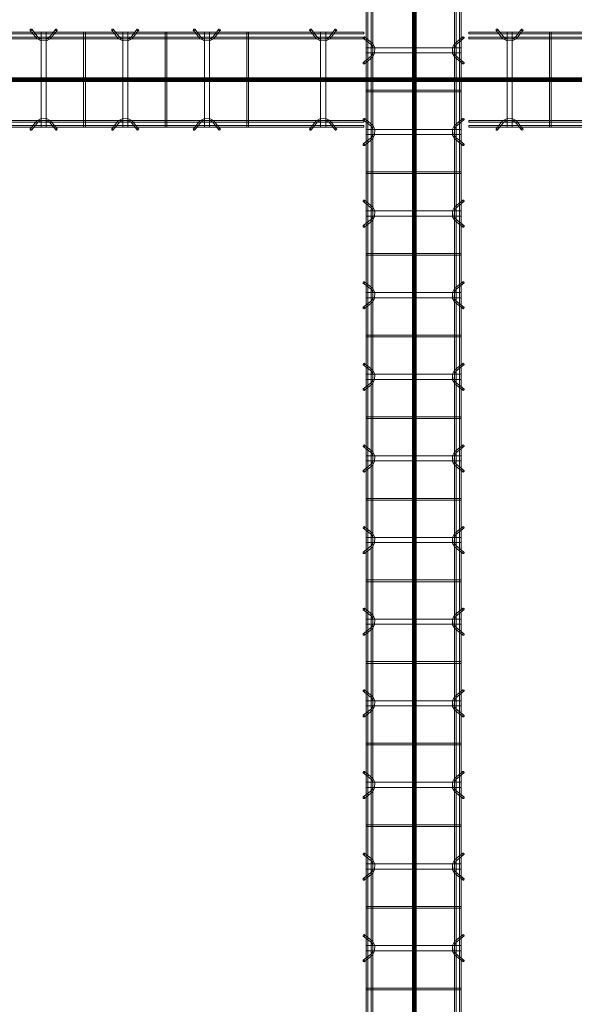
# Model space of a CAD drawing. Header units: inches. Extents: x -4136 to 1945, y -6639 to 12387.
# Tile 517 of 656: x -2722 to -2640, y 11555 to 11700. Entities that reach past the tile are written whole.
import ezdxf

# ---------------------------------------------------------------- set-up
doc = ezdxf.new("R2010")
doc.units = ezdxf.units.IN
doc.header["$MEASUREMENT"] = 0
doc.layers.add('A-GENM', color=7, linetype='Continuous', lineweight=9)
doc.layers.add('S-BEAM', color=7, linetype='Continuous', lineweight=9)

# ---------------------------------------------------------------- blocks, each defined once
blk = doc.blocks.new('Dowel bar assembly - Dowel bar assembly-669756-SLAB ON GROUND JOINTS')
at = {"layer": 'S-BEAM', "color": 253, "true_color": 0xaaaaaa}
for p, q in [((2175, 1.98), (0, 1.98)), ((0, 1.72), (2175, 1.72)), ((1655.87, 1.99), (1655.87, -12.01)), ((1656.13, 1.99), (1655.87, 1.99)), ((1655.87, 1.99), (1656.13, 1.99)), ((1656.13, -12.01), (1656.13, 1.99)), ((1660.02, 2.23), (1660.97, 1.03)), ((1661.18, 1.19), (1660.23, 2.39)), ((1661.62, 1.99), (1661.62, -12.01)), ((1662.38, 1.99), (1661.62, 1.99)), ((1661.62, 1.99), (1662.38, 1.99)), ((1662.38, -12.01), (1662.38, 1.99)), ((1663.76, 2.39), (1662.81, 1.19)), ((1663.01, 1.03), (1663.96, 2.23)), ((1667.87, 1.99), (1667.87, -12.01)), ((1668.13, 1.99), (1667.87, 1.99)), ((1667.87, 1.99), (1668.13, 1.99)), ((1668.13, -12.01), (1668.13, 1.99)), ((1672.02, 2.23), (1672.97, 1.03)), ((1673.18, 1.19), (1672.23, 2.39)), ((1673.62, 1.99), (1673.62, -12.01)), ((1674.38, 1.99), (1673.62, 1.99)), ((1673.62, 1.99), (1674.38, 1.99)), ((1674.38, -12.01), (1674.38, 1.99)), ((1675.76, 2.39), (1674.81, 1.19)), ((1675.01, 1.03), (1675.96, 2.23)), ((1679.87, 1.99), (1679.87, -12.01)), ((1680.13, 1.99), (1679.87, 1.99)), ((1679.87, 1.99), (1680.13, 1.99)), ((1680.13, -12.01), (1680.13, 1.99)), ((1684.02, 2.23), (1684.97, 1.03)), ((1685.18, 1.19), (1684.23, 2.39)), ((1685.62, 1.99), (1685.62, -12.01)), ((1686.38, 1.99), (1685.62, 1.99)), ((1685.62, 1.99), (1686.38, 1.99)), ((1686.38, -12.01), (1686.38, 1.99)), ((1687.76, 2.39), (1686.81, 1.19)), ((1687.01, 1.03), (1687.96, 2.23)), ((1691.87, 1.99), (1691.87, -12.01)), ((1692.13, 1.99), (1691.87, 1.99)), ((1691.87, 1.99), (1692.13, 1.99)), ((1692.13, -12.01), (1692.13, 1.99)), ((1696.02, 2.23), (1696.97, 1.03)), ((1697.18, 1.19), (1696.23, 2.39)), ((1697.62, 1.99), (1697.62, -12.01)), ((1698.38, 1.99), (1697.62, 1.99)), ((1697.62, 1.99), (1698.38, 1.99)), ((1698.38, -12.01), (1698.38, 1.99)), ((1699.76, 2.39), (1698.81, 1.19)), ((1699.01, 1.03), (1699.96, 2.23)), ((1703.87, 1.99), (1703.87, -12.01)), ((1704.13, 1.99), (1703.87, 1.99)), ((1703.87, 1.99), (1704.13, 1.99)), ((1704.13, -12.01), (1704.13, 1.99)), ((1708.02, 2.23), (1708.97, 1.03)), ((1709.18, 1.19), (1708.23, 2.39)), ((1709.62, 1.99), (1709.62, -12.01)), ((1710.38, 1.99), (1709.62, 1.99)), ((1709.62, 1.99), (1710.38, 1.99)), ((1710.38, -12.01), (1710.38, 1.99)), ((1711.76, 2.39), (1710.81, 1.19)), ((1711.01, 1.03), (1711.96, 2.23)), ((1715.87, 1.99), (1715.87, -12.01)), ((1716.13, 1.99), (1715.87, 1.99)), ((1715.87, 1.99), (1716.13, 1.99)), ((1716.13, -12.01), (1716.13, 1.99)), ((1720.02, 2.23), (1720.97, 1.03)), ((1721.18, 1.19), (1720.23, 2.39)), ((1721.62, 1.99), (1721.62, -12.01)), ((1722.38, 1.99), (1721.62, 1.99)), ((1721.62, 1.99), (1722.38, 1.99)), ((1722.38, -12.01), (1722.38, 1.99)), ((1723.76, 2.39), (1722.81, 1.19)), ((1723.01, 1.03), (1723.96, 2.23)), ((1727.87, 1.99), (1727.87, -12.01)), ((1728.13, 1.99), (1727.87, 1.99)), ((1727.87, 1.99), (1728.13, 1.99)), ((1728.13, -12.01), (1728.13, 1.99)), ((1732.02, 2.23), (1732.97, 1.03)), ((1733.18, 1.19), (1732.23, 2.39)), ((1733.62, 1.99), (1733.62, -12.01)), ((1734.38, 1.99), (1733.62, 1.99)), ((1733.62, 1.99), (1734.38, 1.99)), ((1734.38, -12.01), (1734.38, 1.99)), ((1735.76, 2.39), (1734.81, 1.19)), ((1735.01, 1.03), (1735.96, 2.23)), ((1739.87, 1.99), (1739.87, -12.01)), ((1740.13, 1.99), (1739.87, 1.99)), ((1739.87, 1.99), (1740.13, 1.99)), ((1740.13, -12.01), (1740.13, 1.99)), ((1744.02, 2.23), (1744.97, 1.03)), ((1745.18, 1.19), (1744.23, 2.39)), ((1745.62, 1.99), (1745.62, -12.01)), ((1746.38, 1.99), (1745.62, 1.99)), ((1745.62, 1.99), (1746.38, 1.99)), ((1746.38, -12.01), (1746.38, 1.99)), ((1747.76, 2.39), (1746.81, 1.19)), ((1747.01, 1.03), (1747.96, 2.23)), ((1751.87, 1.99), (1751.87, -12.01)), ((1752.13, 1.99), (1751.87, 1.99)), ((1751.87, 1.99), (1752.13, 1.99)), ((1752.13, -12.01), (1752.13, 1.99)), ((1756.02, 2.23), (1756.97, 1.03)), ((1757.18, 1.19), (1756.23, 2.39)), ((1757.62, 1.99), (1757.62, -12.01)), ((1758.38, 1.99), (1757.62, 1.99)), ((1757.62, 1.99), (1758.38, 1.99)), ((1758.38, -12.01), (1758.38, 1.99)), ((1759.76, 2.39), (1758.81, 1.19)), ((1759.01, 1.03), (1759.96, 2.23)), ((1763.87, 1.99), (1763.87, -12.01)), ((1764.13, 1.99), (1763.87, 1.99)), ((1763.87, 1.99), (1764.13, 1.99)), ((1764.13, -12.01), (1764.13, 1.99)), ((1768.02, 2.23), (1768.97, 1.03)), ((1769.18, 1.19), (1768.23, 2.39)), ((1769.62, 1.99), (1769.62, -12.01)), ((1770.38, 1.99), (1769.62, 1.99)), ((1769.62, 1.99), (1770.38, 1.99)), ((1770.38, -12.01), (1770.38, 1.99)), ((1771.76, 2.39), (1770.81, 1.19)), ((1771.01, 1.03), (1771.96, 2.23)), ((1775.87, 1.99), (1775.87, -12.01)), ((1776.13, 1.99), (1775.87, 1.99)), ((1775.87, 1.99), (1776.13, 1.99)), ((1776.13, -12.01), (1776.13, 1.99)), ((1780.02, 2.23), (1780.97, 1.03)), ((1781.18, 1.19), (1780.23, 2.39)), ((1781.62, 1.99), (1781.62, -12.01)), ((1782.38, 1.99), (1781.62, 1.99)), ((1781.62, 1.99), (1782.38, 1.99)), ((1782.38, -12.01), (1782.38, 1.99)), ((1783.76, 2.39), (1782.81, 1.19)), ((1783.01, 1.03), (1783.96, 2.23)), ((1787.87, 1.99), (1787.87, -12.01)), ((1788.13, 1.99), (1787.87, 1.99)), ((1787.87, 1.99), (1788.13, 1.99)), ((1788.13, -12.01), (1788.13, 1.99)), ((1792.02, 2.23), (1792.97, 1.03)), ((1793.18, 1.19), (1792.23, 2.39)), ((1793.62, 1.99), (1793.62, -12.01)), ((1794.38, 1.99), (1793.62, 1.99)), ((1793.62, 1.99), (1794.38, 1.99)), ((1794.38, -12.01), (1794.38, 1.99)), ((1795.76, 2.39), (1794.81, 1.19)), ((1795.01, 1.03), (1795.96, 2.23)), ((2175, 1.25), (0, 1.25)), ((0, 0.99), (2175, 0.99)), ((2175, -11.01), (0, -11.01)), ((0, -11.27), (2175, -11.27)), ((1660.97, -11.05), (1660.02, -12.25)), ((1660.23, -12.41), (1661.18, -11.21)), ((1662.81, -11.21), (1663.76, -12.41)), ((1663.96, -12.25), (1663.01, -11.05)), ((1672.97, -11.05), (1672.02, -12.25)), ((1672.23, -12.41), (1673.18, -11.21)), ((1674.81, -11.21), (1675.76, -12.41)), ((1675.96, -12.25), (1675.01, -11.05)), ((1684.97, -11.05), (1684.02, -12.25)), ((1684.23, -12.41), (1685.18, -11.21)), ((1686.81, -11.21), (1687.76, -12.41)), ((1687.96, -12.25), (1687.01, -11.05)), ((1696.97, -11.05), (1696.02, -12.25)), ((1696.23, -12.41), (1697.18, -11.21)), ((1698.81, -11.21), (1699.76, -12.41)), ((1699.96, -12.25), (1699.01, -11.05)), ((1708.97, -11.05), (1708.02, -12.25)), ((1708.23, -12.41), (1709.18, -11.21)), ((1710.81, -11.21), (1711.76, -12.41)), ((1711.96, -12.25), (1711.01, -11.05)), ((1720.97, -11.05), (1720.02, -12.25)), ((1720.23, -12.41), (1721.18, -11.21)), ((1722.81, -11.21), (1723.76, -12.41)), ((1723.96, -12.25), (1723.01, -11.05)), ((1732.97, -11.05), (1732.02, -12.25)), ((1732.23, -12.41), (1733.18, -11.21)), ((1734.81, -11.21), (1735.76, -12.41)), ((1735.96, -12.25), (1735.01, -11.05)), ((1744.97, -11.05), (1744.02, -12.25)), ((1744.23, -12.41), (1745.18, -11.21)), ((1746.81, -11.21), (1747.76, -12.41)), ((1747.96, -12.25), (1747.01, -11.05)), ((1756.97, -11.05), (1756.02, -12.25)), ((1756.23, -12.41), (1757.18, -11.21)), ((1758.81, -11.21), (1759.76, -12.41)), ((1759.96, -12.25), (1759.01, -11.05)), ((1768.97, -11.05), (1768.02, -12.25)), ((1768.23, -12.41), (1769.18, -11.21)), ((1770.81, -11.21), (1771.76, -12.41)), ((1771.96, -12.25), (1771.01, -11.05)), ((1780.97, -11.05), (1780.02, -12.25)), ((1780.23, -12.41), (1781.18, -11.21)), ((1782.81, -11.21), (1783.76, -12.41)), ((1783.96, -12.25), (1783.01, -11.05)), ((1792.97, -11.05), (1792.02, -12.25)), ((1792.23, -12.41), (1793.18, -11.21)), ((1794.81, -11.21), (1795.76, -12.41)), ((1795.96, -12.25), (1795.01, -11.05)), ((2175, -11.74), (0, -11.74)), ((0, -12), (2175, -12)), ((1656.13, -12.01), (1655.87, -12.01)), ((1655.87, -12.01), (1656.13, -12.01)), ((1662.38, -12.01), (1661.62, -12.01)), ((1661.62, -12.01), (1662.38, -12.01)), ((1668.13, -12.01), (1667.87, -12.01)), ((1667.87, -12.01), (1668.13, -12.01)), ((1674.38, -12.01), (1673.62, -12.01)), ((1673.62, -12.01), (1674.38, -12.01)), ((1680.13, -12.01), (1679.87, -12.01)), ((1679.87, -12.01), (1680.13, -12.01)), ((1686.38, -12.01), (1685.62, -12.01)), ((1685.62, -12.01), (1686.38, -12.01)), ((1692.13, -12.01), (1691.87, -12.01)), ((1691.87, -12.01), (1692.13, -12.01)), ((1698.38, -12.01), (1697.62, -12.01)), ((1697.62, -12.01), (1698.38, -12.01)), ((1704.13, -12.01), (1703.87, -12.01)), ((1703.87, -12.01), (1704.13, -12.01)), ((1710.38, -12.01), (1709.62, -12.01)), ((1709.62, -12.01), (1710.38, -12.01)), ((1716.13, -12.01), (1715.87, -12.01)), ((1715.87, -12.01), (1716.13, -12.01)), ((1722.38, -12.01), (1721.62, -12.01)), ((1721.62, -12.01), (1722.38, -12.01)), ((1728.13, -12.01), (1727.87, -12.01)), ((1727.87, -12.01), (1728.13, -12.01)), ((1734.38, -12.01), (1733.62, -12.01)), ((1733.62, -12.01), (1734.38, -12.01)), ((1740.13, -12.01), (1739.87, -12.01)), ((1739.87, -12.01), (1740.13, -12.01)), ((1746.38, -12.01), (1745.62, -12.01)), ((1745.62, -12.01), (1746.38, -12.01)), ((1752.13, -12.01), (1751.87, -12.01)), ((1751.87, -12.01), (1752.13, -12.01)), ((1758.38, -12.01), (1757.62, -12.01)), ((1757.62, -12.01), (1758.38, -12.01)), ((1764.13, -12.01), (1763.87, -12.01)), ((1763.87, -12.01), (1764.13, -12.01)), ((1770.38, -12.01), (1769.62, -12.01)), ((1769.62, -12.01), (1770.38, -12.01)), ((1776.13, -12.01), (1775.87, -12.01)), ((1775.87, -12.01), (1776.13, -12.01)), ((1782.38, -12.01), (1781.62, -12.01)), ((1781.62, -12.01), (1782.38, -12.01)), ((1788.13, -12.01), (1787.87, -12.01)), ((1787.87, -12.01), (1788.13, -12.01)), ((1794.38, -12.01), (1793.62, -12.01)), ((1793.62, -12.01), (1794.38, -12.01))]:
    blk.add_line(p, q, dxfattribs=at)
at = {"layer": 'S-BEAM', "color": 253, "true_color": 0xaaaaaa, "flags": 128}
for points in [[(1660.97, 1.03), (1661.53, 0.73), (1662.39, 0.72), (1662.97, 0.99), (1663.01, 1.03)], [(1661.18, 1.19), (1661.62, 0.97), (1662.38, 0.98), (1662.81, 1.19)], [(1672.97, 1.03), (1673.53, 0.73), (1674.39, 0.72), (1674.97, 0.99), (1675.01, 1.03)], [(1673.18, 1.19), (1673.62, 0.97), (1674.38, 0.98), (1674.81, 1.19)], [(1684.97, 1.03), (1685.53, 0.73), (1686.39, 0.72), (1686.97, 0.99), (1687.01, 1.03)], [(1685.18, 1.19), (1685.62, 0.97), (1686.38, 0.98), (1686.81, 1.19)], [(1696.97, 1.03), (1697.53, 0.73), (1698.39, 0.72), (1698.97, 0.99), (1699.01, 1.03)], [(1697.18, 1.19), (1697.62, 0.97), (1698.38, 0.98), (1698.81, 1.19)], [(1708.97, 1.03), (1709.53, 0.73), (1710.39, 0.72), (1710.97, 0.99), (1711.01, 1.03)], [(1709.18, 1.19), (1709.62, 0.97), (1710.38, 0.98), (1710.81, 1.19)], [(1720.97, 1.03), (1721.53, 0.73), (1722.39, 0.72), (1722.97, 0.99), (1723.01, 1.03)], [(1721.18, 1.19), (1721.62, 0.97), (1722.38, 0.98), (1722.81, 1.19)], [(1732.97, 1.03), (1733.53, 0.73), (1734.39, 0.72), (1734.97, 0.99), (1735.01, 1.03)], [(1733.18, 1.19), (1733.62, 0.97), (1734.38, 0.98), (1734.81, 1.19)], [(1744.97, 1.03), (1745.53, 0.73), (1746.39, 0.72), (1746.97, 0.99), (1747.01, 1.03)], [(1745.18, 1.19), (1745.62, 0.97), (1746.38, 0.98), (1746.81, 1.19)], [(1756.97, 1.03), (1757.53, 0.73), (1758.39, 0.72), (1758.97, 0.99), (1759.01, 1.03)], [(1757.18, 1.19), (1757.62, 0.97), (1758.38, 0.98), (1758.81, 1.19)], [(1768.97, 1.03), (1769.53, 0.73), (1770.39, 0.72), (1770.97, 0.99), (1771.01, 1.03)], [(1769.18, 1.19), (1769.62, 0.97), (1770.38, 0.98), (1770.81, 1.19)], [(1780.97, 1.03), (1781.53, 0.73), (1782.39, 0.72), (1782.97, 0.99), (1783.01, 1.03)], [(1781.18, 1.19), (1781.62, 0.97), (1782.38, 0.98), (1782.81, 1.19)], [(1792.97, 1.03), (1793.53, 0.73), (1794.39, 0.72), (1794.97, 0.99), (1795.01, 1.03)], [(1793.18, 1.19), (1793.62, 0.97), (1794.38, 0.98), (1794.81, 1.19)], [(1660.97, -11.05), (1661.53, -10.75), (1662.39, -10.74), (1662.97, -11.01), (1663.01, -11.05)], [(1661.18, -11.21), (1661.62, -10.99), (1662.38, -11), (1662.81, -11.21)], [(1672.97, -11.05), (1673.53, -10.75), (1674.39, -10.74), (1674.97, -11.01), (1675.01, -11.05)], [(1673.18, -11.21), (1673.62, -10.99), (1674.38, -11), (1674.81, -11.21)], [(1684.97, -11.05), (1685.53, -10.75), (1686.39, -10.74), (1686.97, -11.01), (1687.01, -11.05)], [(1685.18, -11.21), (1685.62, -10.99), (1686.38, -11), (1686.81, -11.21)], [(1696.97, -11.05), (1697.53, -10.75), (1698.39, -10.74), (1698.97, -11.01), (1699.01, -11.05)], [(1697.18, -11.21), (1697.62, -10.99), (1698.38, -11), (1698.81, -11.21)], [(1708.97, -11.05), (1709.53, -10.75), (1710.39, -10.74), (1710.97, -11.01), (1711.01, -11.05)], [(1709.18, -11.21), (1709.62, -10.99), (1710.38, -11), (1710.81, -11.21)], [(1720.97, -11.05), (1721.53, -10.75), (1722.39, -10.74), (1722.97, -11.01), (1723.01, -11.05)], [(1721.18, -11.21), (1721.62, -10.99), (1722.38, -11), (1722.81, -11.21)], [(1732.97, -11.05), (1733.53, -10.75), (1734.39, -10.74), (1734.97, -11.01), (1735.01, -11.05)], [(1733.18, -11.21), (1733.62, -10.99), (1734.38, -11), (1734.81, -11.21)], [(1744.97, -11.05), (1745.53, -10.75), (1746.39, -10.74), (1746.97, -11.01), (1747.01, -11.05)], [(1745.18, -11.21), (1745.62, -10.99), (1746.38, -11), (1746.81, -11.21)], [(1756.97, -11.05), (1757.53, -10.75), (1758.39, -10.74), (1758.97, -11.01), (1759.01, -11.05)], [(1757.18, -11.21), (1757.62, -10.99), (1758.38, -11), (1758.81, -11.21)], [(1768.97, -11.05), (1769.53, -10.75), (1770.39, -10.74), (1770.97, -11.01), (1771.01, -11.05)], [(1769.18, -11.21), (1769.62, -10.99), (1770.38, -11), (1770.81, -11.21)], [(1780.97, -11.05), (1781.53, -10.75), (1782.39, -10.74), (1782.97, -11.01), (1783.01, -11.05)], [(1781.18, -11.21), (1781.62, -10.99), (1782.38, -11), (1782.81, -11.21)], [(1792.97, -11.05), (1793.53, -10.75), (1794.39, -10.74), (1794.97, -11.01), (1795.01, -11.05)], [(1793.18, -11.21), (1793.62, -10.99), (1794.38, -11), (1794.81, -11.21)]]:
    blk.add_lwpolyline(points, dxfattribs=at)
at = {"layer": 'S-BEAM', "color": 253, "true_color": 0xaaaaaa}
for centre, major_axis, start_param, end_param in [((1660.12, 2.31), (0.101, 0.08), 5.709265, 8.850858), ((1660.12, 2.31), (0.101, 0.08), 2.567673, 5.709265), ((1663.86, 2.31), (-0.101, 0.08), 3.715513, 6.857105), ((1663.86, 2.31), (-0.101, 0.08), 0.57392, 3.715513), ((1672.12, 2.31), (0.101, 0.08), 5.709265, 8.850858), ((1672.12, 2.31), (0.101, 0.08), 2.567673, 5.709265), ((1675.86, 2.31), (-0.101, 0.08), 3.715513, 6.857105), ((1675.86, 2.31), (-0.101, 0.08), 0.57392, 3.715513), ((1684.12, 2.31), (0.101, 0.08), 5.709265, 8.850858), ((1684.12, 2.31), (0.101, 0.08), 2.567673, 5.709265), ((1687.86, 2.31), (-0.101, 0.08), 3.715513, 6.857105), ((1687.86, 2.31), (-0.101, 0.08), 0.57392, 3.715513), ((1696.12, 2.31), (0.101, 0.08), 5.709265, 8.850858), ((1696.12, 2.31), (0.101, 0.08), 2.567673, 5.709265), ((1699.86, 2.31), (-0.101, 0.08), 3.715513, 6.857105), ((1699.86, 2.31), (-0.101, 0.08), 0.57392, 3.715513), ((1708.12, 2.31), (0.101, 0.08), 5.709265, 8.850858), ((1708.12, 2.31), (0.101, 0.08), 2.567673, 5.709265), ((1711.86, 2.31), (-0.101, 0.08), 3.715513, 6.857105), ((1711.86, 2.31), (-0.101, 0.08), 0.57392, 3.715513), ((1720.12, 2.31), (0.101, 0.08), 5.709265, 8.850858), ((1720.12, 2.31), (0.101, 0.08), 2.567673, 5.709265), ((1723.86, 2.31), (-0.101, 0.08), 3.715513, 6.857105), ((1723.86, 2.31), (-0.101, 0.08), 0.57392, 3.715513), ((1732.12, 2.31), (0.101, 0.08), 5.709265, 8.850858), ((1732.12, 2.31), (0.101, 0.08), 2.567673, 5.709265), ((1735.86, 2.31), (-0.101, 0.08), 3.715513, 6.857105), ((1735.86, 2.31), (-0.101, 0.08), 0.57392, 3.715513), ((1744.12, 2.31), (0.101, 0.08), 5.709265, 8.850858), ((1744.12, 2.31), (0.101, 0.08), 2.567673, 5.709265), ((1747.86, 2.31), (-0.101, 0.08), 3.715513, 6.857105), ((1747.86, 2.31), (-0.101, 0.08), 0.57392, 3.715513), ((1756.12, 2.31), (0.101, 0.08), 5.709265, 8.850858), ((1756.12, 2.31), (0.101, 0.08), 2.567673, 5.709265), ((1759.86, 2.31), (-0.101, 0.08), 3.715513, 6.857105), ((1759.86, 2.31), (-0.101, 0.08), 0.57392, 3.715513), ((1768.12, 2.31), (0.101, 0.08), 5.709265, 8.850858), ((1768.12, 2.31), (0.101, 0.08), 2.567673, 5.709265), ((1771.86, 2.31), (-0.101, 0.08), 3.715513, 6.857105), ((1771.86, 2.31), (-0.101, 0.08), 0.57392, 3.715513), ((1780.12, 2.31), (0.101, 0.08), 5.709265, 8.850858), ((1780.12, 2.31), (0.101, 0.08), 2.567673, 5.709265), ((1783.86, 2.31), (-0.101, 0.08), 3.715513, 6.857105), ((1783.86, 2.31), (-0.101, 0.08), 0.57392, 3.715513), ((1792.12, 2.31), (0.101, 0.08), 5.709265, 8.850858), ((1792.12, 2.31), (0.101, 0.08), 2.567673, 5.709265), ((1795.86, 2.31), (-0.101, 0.08), 3.715513, 6.857105), ((1795.86, 2.31), (-0.101, 0.08), 0.57392, 3.715513), ((1660.12, -12.33), (-0.101, 0.08), 3.715513, 6.857105), ((1660.12, -12.33), (-0.101, 0.08), 0.57392, 3.715513), ((1663.86, -12.33), (0.101, 0.08), 5.709265, 8.850858), ((1663.86, -12.33), (0.101, 0.08), 2.567673, 5.709265), ((1672.12, -12.33), (-0.101, 0.08), 3.715513, 6.857105), ((1672.12, -12.33), (-0.101, 0.08), 0.57392, 3.715513), ((1675.86, -12.33), (0.101, 0.08), 5.709265, 8.850858), ((1675.86, -12.33), (0.101, 0.08), 2.567673, 5.709265), ((1684.12, -12.33), (-0.101, 0.08), 3.715513, 6.857105), ((1684.12, -12.33), (-0.101, 0.08), 0.57392, 3.715513), ((1687.86, -12.33), (0.101, 0.08), 5.709265, 8.850858), ((1687.86, -12.33), (0.101, 0.08), 2.567673, 5.709265), ((1696.12, -12.33), (-0.101, 0.08), 3.715513, 6.857105), ((1696.12, -12.33), (-0.101, 0.08), 0.57392, 3.715513), ((1699.86, -12.33), (0.101, 0.08), 5.709265, 8.850858), ((1699.86, -12.33), (0.101, 0.08), 2.567673, 5.709265), ((1708.12, -12.33), (-0.101, 0.08), 3.715513, 6.857105), ((1708.12, -12.33), (-0.101, 0.08), 0.57392, 3.715513), ((1711.86, -12.33), (0.101, 0.08), 5.709265, 8.850858), ((1711.86, -12.33), (0.101, 0.08), 2.567673, 5.709265), ((1720.12, -12.33), (-0.101, 0.08), 3.715513, 6.857105), ((1720.12, -12.33), (-0.101, 0.08), 0.57392, 3.715513), ((1723.86, -12.33), (0.101, 0.08), 5.709265, 8.850858), ((1723.86, -12.33), (0.101, 0.08), 2.567673, 5.709265), ((1732.12, -12.33), (-0.101, 0.08), 3.715513, 6.857105), ((1732.12, -12.33), (-0.101, 0.08), 0.57392, 3.715513), ((1735.86, -12.33), (0.101, 0.08), 5.709265, 8.850858), ((1735.86, -12.33), (0.101, 0.08), 2.567673, 5.709265), ((1744.12, -12.33), (-0.101, 0.08), 3.715513, 6.857105), ((1744.12, -12.33), (-0.101, 0.08), 0.57392, 3.715513), ((1747.86, -12.33), (0.101, 0.08), 5.709265, 8.850858), ((1747.86, -12.33), (0.101, 0.08), 2.567673, 5.709265), ((1756.12, -12.33), (-0.101, 0.08), 3.715513, 6.857105), ((1756.12, -12.33), (-0.101, 0.08), 0.57392, 3.715513), ((1759.86, -12.33), (0.101, 0.08), 5.709265, 8.850858), ((1759.86, -12.33), (0.101, 0.08), 2.567673, 5.709265), ((1768.12, -12.33), (-0.101, 0.08), 3.715513, 6.857105), ((1768.12, -12.33), (-0.101, 0.08), 0.57392, 3.715513), ((1771.86, -12.33), (0.101, 0.08), 5.709265, 8.850858), ((1771.86, -12.33), (0.101, 0.08), 2.567673, 5.709265), ((1780.12, -12.33), (-0.101, 0.08), 3.715513, 6.857105), ((1780.12, -12.33), (-0.101, 0.08), 0.57392, 3.715513), ((1783.86, -12.33), (0.101, 0.08), 5.709265, 8.850858), ((1783.86, -12.33), (0.101, 0.08), 2.567673, 5.709265), ((1792.12, -12.33), (-0.101, 0.08), 3.715513, 6.857105), ((1792.12, -12.33), (-0.101, 0.08), 0.57392, 3.715513), ((1795.86, -12.33), (0.101, 0.08), 5.709265, 8.850858), ((1795.86, -12.33), (0.101, 0.08), 2.567673, 5.709265)]:
    blk.add_ellipse(centre, major_axis=major_axis, ratio=0.816528, start_param=start_param, end_param=end_param, dxfattribs=at)
blk = doc.blocks.new('Dowel bar assembly - Dowel bar assembly-673887-SLAB ON GROUND JOINTS')
at = {"layer": 'S-BEAM', "color": 253, "true_color": 0xaaaaaa}
for p, q in [((149.1, 1.98), (0, 1.98)), ((0, 1.72), (149.1, 1.72)), ((100.02, 2.23), (100.97, 1.03)), ((101.18, 1.19), (100.23, 2.39)), ((101.63, 1.99), (101.63, -12.01)), ((102.38, 1.99), (101.63, 1.99)), ((101.63, 1.99), (102.38, 1.99)), ((102.38, -12.01), (102.38, 1.99)), ((103.76, 2.39), (102.81, 1.19)), ((103.01, 1.03), (103.96, 2.23)), ((107.87, 1.99), (107.87, -12.01)), ((108.13, 1.99), (107.87, 1.99)), ((107.87, 1.99), (108.13, 1.99)), ((108.13, -12.01), (108.13, 1.99)), ((112.02, 2.23), (112.97, 1.03)), ((113.18, 1.19), (112.23, 2.39)), ((113.63, 1.99), (113.63, -12.01)), ((114.38, 1.99), (113.63, 1.99)), ((113.63, 1.99), (114.38, 1.99)), ((114.38, -12.01), (114.38, 1.99)), ((115.76, 2.39), (114.81, 1.19)), ((115.01, 1.03), (115.96, 2.23)), ((119.87, 1.99), (119.87, -12.01)), ((120.13, 1.99), (119.87, 1.99)), ((119.87, 1.99), (120.13, 1.99)), ((120.13, -12.01), (120.13, 1.99)), ((124.02, 2.23), (124.97, 1.03)), ((125.18, 1.19), (124.23, 2.39)), ((125.63, 1.99), (125.63, -12.01)), ((126.38, 1.99), (125.63, 1.99)), ((125.63, 1.99), (126.38, 1.99)), ((126.38, -12.01), (126.38, 1.99)), ((127.76, 2.39), (126.81, 1.19)), ((127.01, 1.03), (127.96, 2.23)), ((131.87, 1.99), (131.87, -12.01)), ((132.13, 1.99), (131.87, 1.99)), ((131.87, 1.99), (132.13, 1.99)), ((132.13, -12.01), (132.13, 1.99)), ((141.13, 2.23), (142.08, 1.03)), ((142.28, 1.19), (141.33, 2.39)), ((142.73, 1.99), (142.73, -12.01)), ((143.48, 1.99), (142.73, 1.99)), ((142.73, 1.99), (143.48, 1.99)), ((143.48, -12.01), (143.48, 1.99)), ((144.86, 2.39), (143.91, 1.19)), ((144.12, 1.03), (145.07, 2.23)), ((149.1, 1.98), (149.1, 1.72)), ((149.1, 1.72), (149.1, 1.98)), ((149.1, 1.25), (0, 1.25)), ((0, 0.99), (149.1, 0.99)), ((149.1, 0.99), (149.1, 1.25)), ((149.1, 1.25), (149.1, 0.99)), ((149.1, -11.01), (0, -11.01)), ((0, -11.27), (149.1, -11.27)), ((100.97, -11.05), (100.02, -12.25)), ((100.23, -12.41), (101.18, -11.21)), ((102.81, -11.21), (103.76, -12.41)), ((103.96, -12.25), (103.01, -11.05)), ((112.97, -11.05), (112.02, -12.25)), ((112.23, -12.41), (113.18, -11.21)), ((114.81, -11.21), (115.76, -12.41)), ((115.96, -12.25), (115.01, -11.05)), ((124.97, -11.05), (124.02, -12.25)), ((124.23, -12.41), (125.18, -11.21)), ((126.81, -11.21), (127.76, -12.41)), ((127.96, -12.25), (127.01, -11.05)), ((142.08, -11.05), (141.13, -12.25)), ((141.33, -12.41), (142.28, -11.21)), ((143.91, -11.21), (144.86, -12.41)), ((145.07, -12.25), (144.12, -11.05)), ((149.1, -11.27), (149.1, -11.01)), ((149.1, -11.01), (149.1, -11.27)), ((149.1, -11.74), (0, -11.74)), ((0, -12), (149.1, -12)), ((102.38, -12.01), (101.63, -12.01)), ((101.63, -12.01), (102.38, -12.01)), ((108.13, -12.01), (107.87, -12.01)), ((107.87, -12.01), (108.13, -12.01)), ((114.38, -12.01), (113.63, -12.01)), ((113.63, -12.01), (114.38, -12.01)), ((120.13, -12.01), (119.87, -12.01)), ((119.87, -12.01), (120.13, -12.01)), ((126.38, -12.01), (125.63, -12.01)), ((125.63, -12.01), (126.38, -12.01)), ((132.13, -12.01), (131.87, -12.01)), ((131.87, -12.01), (132.13, -12.01)), ((143.48, -12.01), (142.73, -12.01)), ((142.73, -12.01), (143.48, -12.01)), ((149.1, -12), (149.1, -11.74)), ((149.1, -11.74), (149.1, -12))]:
    blk.add_line(p, q, dxfattribs=at)
at = {"layer": 'S-BEAM', "color": 253, "true_color": 0xaaaaaa, "flags": 128}
for points in [[(100.97, 1.03), (101.53, 0.73), (102.39, 0.72), (102.97, 0.99), (103.01, 1.03)], [(101.18, 1.19), (101.62, 0.97), (102.38, 0.98), (102.81, 1.19)], [(112.97, 1.03), (113.53, 0.73), (114.39, 0.72), (114.97, 0.99), (115.01, 1.03)], [(113.18, 1.19), (113.62, 0.97), (114.38, 0.98), (114.81, 1.19)], [(124.97, 1.03), (125.53, 0.73), (126.39, 0.72), (126.97, 0.99), (127.01, 1.03)], [(125.18, 1.19), (125.62, 0.97), (126.38, 0.98), (126.81, 1.19)], [(142.08, 1.03), (142.63, 0.73), (143.49, 0.72), (144.08, 0.99), (144.12, 1.03)], [(142.28, 1.19), (142.73, 0.97), (143.49, 0.98), (143.91, 1.19)], [(100.97, -11.05), (101.53, -10.75), (102.39, -10.74), (102.97, -11.01), (103.01, -11.05)], [(101.18, -11.21), (101.62, -10.99), (102.38, -11), (102.81, -11.21)], [(112.97, -11.05), (113.53, -10.75), (114.39, -10.74), (114.97, -11.01), (115.01, -11.05)], [(113.18, -11.21), (113.62, -10.99), (114.38, -11), (114.81, -11.21)], [(124.97, -11.05), (125.53, -10.75), (126.39, -10.74), (126.97, -11.01), (127.01, -11.05)], [(125.18, -11.21), (125.62, -10.99), (126.38, -11), (126.81, -11.21)], [(142.08, -11.05), (142.63, -10.75), (143.49, -10.74), (144.08, -11.01), (144.12, -11.05)], [(142.28, -11.21), (142.73, -10.99), (143.49, -11), (143.91, -11.21)]]:
    blk.add_lwpolyline(points, dxfattribs=at)
at = {"layer": 'S-BEAM', "color": 253, "true_color": 0xaaaaaa}
for centre, major_axis, start_param, end_param in [((100.12, 2.31), (0.101, 0.08), 5.709265, 8.850858), ((100.12, 2.31), (0.101, 0.08), 2.567673, 5.709265), ((103.86, 2.31), (-0.101, 0.08), 3.715513, 6.857105), ((103.86, 2.31), (-0.101, 0.08), 0.57392, 3.715513), ((112.12, 2.31), (0.101, 0.08), 5.709265, 8.850858), ((112.12, 2.31), (0.101, 0.08), 2.567673, 5.709265), ((115.86, 2.31), (-0.101, 0.08), 3.715513, 6.857105), ((115.86, 2.31), (-0.101, 0.08), 0.57392, 3.715513), ((124.12, 2.31), (0.101, 0.08), 5.709265, 8.850858), ((124.12, 2.31), (0.101, 0.08), 2.567673, 5.709265), ((127.86, 2.31), (-0.101, 0.08), 3.715513, 6.857105), ((127.86, 2.31), (-0.101, 0.08), 0.57392, 3.715513), ((141.23, 2.31), (0.101, 0.08), 5.709265, 8.850858), ((141.23, 2.31), (0.101, 0.08), 2.567673, 5.709265), ((144.97, 2.31), (-0.101, 0.08), 3.715513, 6.857105), ((144.97, 2.31), (-0.101, 0.08), 0.57392, 3.715513), ((100.12, -12.33), (-0.101, 0.08), 3.715513, 6.857105), ((100.12, -12.33), (-0.101, 0.08), 0.57392, 3.715513), ((103.86, -12.33), (0.101, 0.08), 5.709265, 8.850858), ((103.86, -12.33), (0.101, 0.08), 2.567673, 5.709265), ((112.12, -12.33), (-0.101, 0.08), 3.715513, 6.857105), ((112.12, -12.33), (-0.101, 0.08), 0.57392, 3.715513), ((115.86, -12.33), (0.101, 0.08), 5.709265, 8.850858), ((115.86, -12.33), (0.101, 0.08), 2.567673, 5.709265), ((124.12, -12.33), (-0.101, 0.08), 3.715513, 6.857105), ((124.12, -12.33), (-0.101, 0.08), 0.57392, 3.715513), ((127.86, -12.33), (0.101, 0.08), 5.709265, 8.850858), ((127.86, -12.33), (0.101, 0.08), 2.567673, 5.709265), ((141.23, -12.33), (-0.101, 0.08), 3.715513, 6.857105), ((141.23, -12.33), (-0.101, 0.08), 0.57392, 3.715513), ((144.97, -12.33), (0.101, 0.08), 5.709265, 8.850858), ((144.97, -12.33), (0.101, 0.08), 2.567673, 5.709265)]:
    blk.add_ellipse(centre, major_axis=major_axis, ratio=0.816528, start_param=start_param, end_param=end_param, dxfattribs=at)
blk = doc.blocks.new('Dowel bar assembly - Dowel bar assembly-674000-SLAB ON GROUND JOINTS')
at = {"layer": 'S-BEAM', "color": 253, "true_color": 0xaaaaaa}
for p, q in [((148.18, 1.98), (0, 1.98)), ((0, 1.98), (0, 1.72)), ((0, 1.72), (0, 1.98)), ((0, 1.72), (148.18, 1.72)), ((4.02, 2.23), (4.97, 1.03)), ((5.18, 1.19), (4.23, 2.39)), ((5.63, 1.99), (5.63, -12.01)), ((6.38, 1.99), (5.63, 1.99)), ((5.63, 1.99), (6.38, 1.99)), ((6.38, -12.01), (6.38, 1.99)), ((7.76, 2.39), (6.81, 1.19)), ((7.01, 1.03), (7.96, 2.23)), ((11.87, 1.99), (11.87, -12.01)), ((12.13, 1.99), (11.87, 1.99)), ((11.87, 1.99), (12.13, 1.99)), ((12.13, -12.01), (12.13, 1.99)), ((148.18, 1.25), (0, 1.25)), ((0, 0.99), (0, 1.25)), ((0, 1.25), (0, 0.99)), ((0, 0.99), (148.18, 0.99)), ((148.18, -11.01), (0, -11.01)), ((0, -11.27), (0, -11.01)), ((0, -11.01), (0, -11.27)), ((0, -11.27), (148.18, -11.27)), ((4.97, -11.05), (4.02, -12.25)), ((4.23, -12.41), (5.18, -11.21)), ((6.81, -11.21), (7.76, -12.41)), ((7.96, -12.25), (7.01, -11.05)), ((148.18, -11.74), (0, -11.74)), ((0, -12), (0, -11.74)), ((0, -11.74), (0, -12)), ((0, -12), (148.18, -12)), ((6.38, -12.01), (5.63, -12.01)), ((5.63, -12.01), (6.38, -12.01)), ((12.13, -12.01), (11.87, -12.01)), ((11.87, -12.01), (12.13, -12.01))]:
    blk.add_line(p, q, dxfattribs=at)
at = {"layer": 'S-BEAM', "color": 253, "true_color": 0xaaaaaa, "flags": 128}
for points in [[(4.97, 1.03), (5.53, 0.73), (6.39, 0.72), (6.97, 0.99), (7.01, 1.03)], [(5.18, 1.19), (5.62, 0.97), (6.38, 0.98), (6.81, 1.19)], [(4.97, -11.05), (5.53, -10.75), (6.39, -10.74), (6.97, -11.01), (7.01, -11.05)], [(5.18, -11.21), (5.62, -10.99), (6.38, -11), (6.81, -11.21)]]:
    blk.add_lwpolyline(points, dxfattribs=at)
at = {"layer": 'S-BEAM', "color": 253, "true_color": 0xaaaaaa}
for centre, major_axis, start_param, end_param in [((4.12, 2.31), (0.101, 0.08), 5.709265, 8.850858), ((4.12, 2.31), (0.101, 0.08), 2.567673, 5.709265), ((7.86, 2.31), (-0.101, 0.08), 3.715513, 6.857105), ((7.86, 2.31), (-0.101, 0.08), 0.57392, 3.715513), ((4.12, -12.33), (-0.101, 0.08), 3.715513, 6.857105), ((4.12, -12.33), (-0.101, 0.08), 0.57392, 3.715513), ((7.86, -12.33), (0.101, 0.08), 5.709265, 8.850858), ((7.86, -12.33), (0.101, 0.08), 2.567673, 5.709265)]:
    blk.add_ellipse(centre, major_axis=major_axis, ratio=0.816528, start_param=start_param, end_param=end_param, dxfattribs=at)

msp = doc.modelspace()

# ---------------------------------------------------------------- hatches: boundary and pattern name
at = {"layer": 'A-GENM', "true_color": 0x0000ff}
for points in [[(-2663.65717, 12077.1894), (-2663.65717, 12076.87444), (-2663.65717, 9901.50436), (-2663.65717, 9901.1894), (-2664.08036, 9901.1894), (-2664.08036, 9901.50436), (-2664.08036, 12076.87444), (-2664.08036, 12077.1894)], [(-2664.02059, 9901.1894), (-2664.02059, 9901.50436), (-2664.02059, 12076.87444), (-2664.02059, 12077.1894), (-2663.62689, 12077.1894), (-2663.62689, 12076.87444), (-2663.62689, 9901.50436), (-2663.62689, 9901.1894)], [(-2663.65869, 12077.1894), (-2663.65869, 12076.87444), (-2663.65869, 9901.50436), (-2663.65869, 9901.1894), (-2664.00273, 9901.1894), (-2664.00273, 9901.50436), (-2664.00273, 12076.87444), (-2664.00273, 12077.1894)], [(-2663.57181, 12077.1894), (-2663.57181, 12076.87444), (-2663.57181, 9901.50436), (-2663.57181, 9901.1894), (-2663.99348, 9901.1894), (-2663.99348, 9901.50436), (-2663.99348, 12076.87444), (-2663.99348, 12077.1894)], [(-2663.7803, 12077.1894), (-2663.7803, 12076.87444), (-2663.7803, 9901.50436), (-2663.7803, 9901.1894), (-2663.86718, 9901.1894), (-2663.86718, 9901.50436), (-2663.86718, 12076.87444), (-2663.86718, 12077.1894)], [(-2663.57029, 12077.1894), (-2663.57029, 12076.87444), (-2663.57029, 9901.50436), (-2663.57029, 9901.1894), (-2663.7803, 9901.1894), (-2663.7803, 9901.50436), (-2663.7803, 12076.87444), (-2663.7803, 12077.1894)], [(-2920.29516, 11691.44285), (-1943.6387, 11691.44285), (-1943.32374, 11691.44285), (-1943.13624, 11691.44285), (-1943.13624, 11691.23284), (-1943.32374, 11691.23284), (-1943.6387, 11691.23284), (-2920.29516, 11691.23284)], [(-2920.29516, 11691.44133), (-1943.6387, 11691.44133), (-1943.32374, 11691.44133), (-1943.13624, 11691.44133), (-1943.13624, 11691.01965), (-1943.32374, 11691.01965), (-1943.6387, 11691.01965), (-2920.29516, 11691.01965)], [(-1943.13624, 11690.99255), (-1943.32374, 11690.99255), (-1943.6387, 11690.99255), (-2920.29516, 11690.99255), (-2920.29516, 11691.38625), (-1943.6387, 11691.38625), (-1943.32374, 11691.38625), (-1943.13624, 11691.38625)], [(-2920.29516, 11691.35597), (-1943.6387, 11691.35597), (-1943.32374, 11691.35597), (-1943.13624, 11691.35597), (-1943.13624, 11690.93277), (-1943.32374, 11690.93277), (-1943.6387, 11690.93277), (-2920.29516, 11690.93277)], [(-2920.29516, 11691.35445), (-1943.6387, 11691.35445), (-1943.32374, 11691.35445), (-1943.13624, 11691.35445), (-1943.13624, 11691.01041), (-1943.32374, 11691.01041), (-1943.6387, 11691.01041), (-2920.29516, 11691.01041)], [(-2920.29516, 11691.23284), (-1943.6387, 11691.23284), (-1943.32374, 11691.23284), (-1943.13624, 11691.23284), (-1943.13624, 11691.14596), (-1943.32374, 11691.14596), (-1943.6387, 11691.14596), (-2920.29516, 11691.14596)]]:
    msp.add_hatch(color=5, dxfattribs=at).paths.add_polyline_path(points, flags=0)

# ---------------------------------------------------------------- linework, layer by layer
at = {"layer": 'A-GENM', "color": 5, "true_color": 0x0000ff}
for p, q in [((-2664.08036, 9901.50436), (-2664.08036, 12076.87444)), ((-2664.02059, 12076.87444), (-2664.02059, 9901.50436)), ((-2664.02059, 12076.87444), (-2664.02059, 9901.50436)), ((-2664.00273, 12076.87444), (-2664.00273, 9901.50436)), ((-2663.99348, 9901.50436), (-2663.99348, 12076.87444)), ((-2663.98122, 9901.50436), (-2663.98122, 12076.87444)), ((-2663.98122, 12076.87444), (-2663.98122, 9901.50436)), ((-2663.91585, 9901.50436), (-2663.91585, 12076.87444)), ((-2663.86718, 9901.50436), (-2663.86718, 12076.87444)), ((-2663.7803, 12076.87444), (-2663.7803, 9901.50436)), ((-2663.66626, 9901.50436), (-2663.66626, 12076.87444)), ((-2663.66626, 9901.50436), (-2663.66626, 12076.87444)), ((-2663.65869, 9901.50436), (-2663.65869, 12076.87444)), ((-2663.65717, 9901.50436), (-2663.65717, 12076.87444)), ((-2663.62689, 12076.87444), (-2663.62689, 9901.50436)), ((-2663.62689, 12076.87444), (-2663.62689, 9901.50436)), ((-2663.57181, 9901.50436), (-2663.57181, 12076.87444)), ((-2663.57029, 9901.50436), (-2663.57029, 12076.87444)), ((-1943.6387, 11691.44285), (-2920.29516, 11691.44285)), ((-1943.6387, 11691.44133), (-2920.29516, 11691.44133)), ((-2920.29516, 11691.38625), (-1943.6387, 11691.38625)), ((-2920.29516, 11691.38625), (-1943.6387, 11691.38625)), ((-1943.6387, 11691.35597), (-2920.29516, 11691.35597)), ((-1943.6387, 11691.35445), (-2920.29516, 11691.35445)), ((-1943.6387, 11691.34688), (-2920.29516, 11691.34688)), ((-1943.6387, 11691.34688), (-2920.29516, 11691.34688)), ((-2920.29516, 11691.23284), (-1943.6387, 11691.23284)), ((-1943.6387, 11691.14596), (-2920.29516, 11691.14596)), ((-1943.6387, 11691.09729), (-2920.29516, 11691.09729)), ((-1943.6387, 11691.03192), (-2920.29516, 11691.03192)), ((-2920.29516, 11691.03192), (-1943.6387, 11691.03192)), ((-1943.6387, 11691.01965), (-2920.29516, 11691.01965)), ((-2920.29516, 11691.01041), (-1943.6387, 11691.01041)), ((-2920.29516, 11690.99255), (-1943.6387, 11690.99255)), ((-2920.29516, 11690.99255), (-1943.6387, 11690.99255)), ((-1943.6387, 11690.93277), (-2920.29516, 11690.93277))]:
    msp.add_line(p, q, dxfattribs=at)

# ---------------------------------------------------------------- block references
at = {"layer": 'S-BEAM', "color": 253, "true_color": 0xaaaaaa, "rotation": 89.99999999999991}
msp.add_blockref('Dowel bar assembly - Dowel bar assembly-669756-SLAB ON GROUND JOINTS', (-2668.93092, 9901.50636), dxfattribs=at)
at = {"layer": 'S-BEAM', "color": 253, "true_color": 0xaaaaaa}
for name, p in [('Dowel bar assembly - Dowel bar assembly-673887-SLAB ON GROUND JOINTS', (-2820.32374, 11696.19959)), ('Dowel bar assembly - Dowel bar assembly-674000-SLAB ON GROUND JOINTS', (-2655.80578, 11696.19959))]:
    msp.add_blockref(name, p, dxfattribs=at)

doc.saveas('drawing.dxf')
